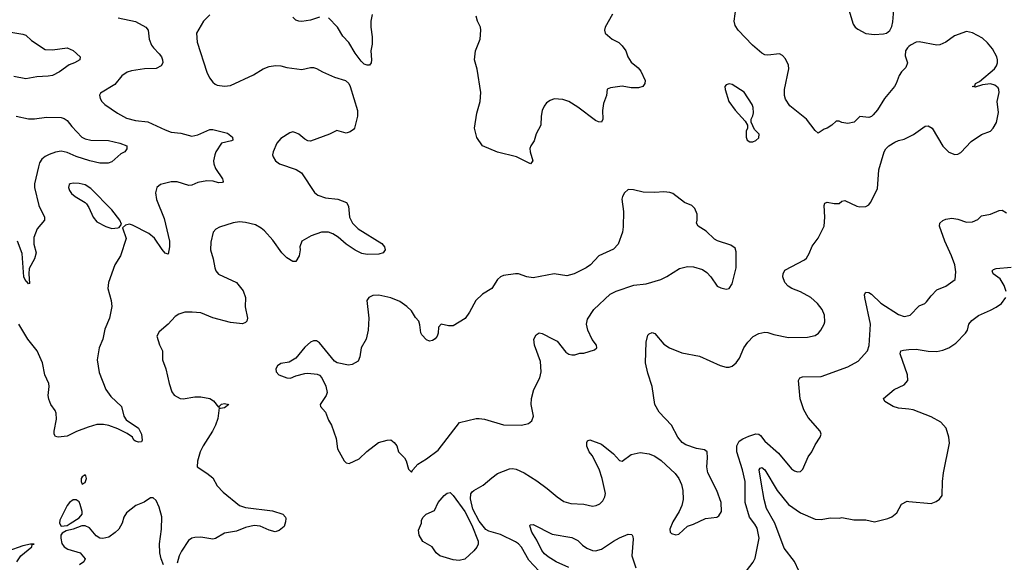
# Model space of a CAD drawing. Header units: inches. Extents: x 2134017 to 2292458, y 756222 to 916513.
# Tile 332 of 387: x 2234010 to 2240644, y 873007 to 876660. Entities that reach past the tile are written whole.
import ezdxf

# ---------------------------------------------------------------- set-up
doc = ezdxf.new("R2010")
doc.units = ezdxf.units.IN
doc.header["$MEASUREMENT"] = 0
doc.layers.add('C2837', color=7, linetype='Continuous')
doc.layers.add('C2847', color=7, linetype='Continuous')

msp = doc.modelspace()

# ---------------------------------------------------------------- linework, layer by layer
at = {"layer": 'C2837', "color": 5}
for points, elevation in [([(2239590.4, 876750), (2239624.9, 876630), (2239638.8, 876610), (2239656.1, 876596.1), (2239710, 876568), (2239770, 876560.4), (2239830, 876564.9), (2239849.4, 876570.6), (2239872, 876588), (2239885.1, 876614.9), (2239893, 876647), (2239911.8, 876890)], 360), ([(2240000, 876478.9), (2239991, 876470), (2239978.8, 876450), (2239976.9, 876416.9), (2239991.3, 876370), (2239981.4, 876338.6), (2239950, 876309), (2239934.9, 876285.1), (2239914.9, 876230), (2239903, 876210), (2239837.1, 876130), (2239790, 876053.2), (2239760.9, 876019.1), (2239750, 876009.2), (2239730, 876002.7), (2239670, 876008.7), (2239632, 875970), (2239590, 875962), (2239548.4, 875968.4), (2239530, 875978), (2239510, 875978), (2239482, 875950), (2239450, 875929), (2239430, 875924), (2239390, 875895.3), (2239370, 875914), (2239311.6, 875991.6), (2239199.5, 876079.5), (2239170, 876125.2), (2239163, 876150), (2239163, 876190), (2239192.4, 876330), (2239190, 876353.2), (2239170, 876396.2), (2239150, 876419.6), (2239130, 876429.6), (2239050, 876421), (2239030, 876423.9), (2239010, 876435.1), (2238948.2, 876488.2), (2238851.6, 876590), (2238830, 876621.2), (2238823.5, 876650), (2238838, 876750)], 360), ([(2234674, 876674), (2234790, 876649.1), (2234860.4, 876610), (2234876, 876590), (2234882.9, 876530), (2234898, 876490), (2234910.3, 876470), (2234950.3, 876430), (2234964.9, 876410), (2234972.4, 876390), (2234974.4, 876370), (2234963, 876350), (2234930, 876331.2), (2234850, 876328.8), (2234763.8, 876316.2), (2234733.7, 876306.3), (2234697.2, 876282.8), (2234650, 876224.5), (2234554.4, 876165.6), (2234547.5, 876152.5), (2234550.8, 876130), (2234562.8, 876110), (2234582.8, 876090), (2234667.7, 876030), (2234730, 875998.3), (2234790, 875982.2), (2234873.8, 875973.8), (2234990, 875918.5), (2235030, 875903.9), (2235095.5, 875895.5), (2235170, 875876.9), (2235210, 875885.2), (2235290, 875920.3), (2235310, 875921.3), (2235410, 875895.5), (2235444, 875870), (2235446, 875850), (2235436.1, 875843.9), (2235370, 875829.2), (2235330.4, 875770), (2235323.6, 875750), (2235316, 875710), (2235317.4, 875690), (2235330, 875659.1), (2235377.1, 875590), (2235381, 875570), (2235375.2, 875564.8), (2235350, 875561.6), (2235312.2, 875572.3), (2235270, 875575.6), (2235210, 875564.2), (2235170, 875545.8), (2235150, 875543.1), (2235070, 875568.7), (2235030.2, 875569.8), (2234958.8, 875550), (2234933, 875530), (2234925.1, 875494.9), (2234931.8, 875450), (2234982.5, 875322.5), (2235018.3, 875170), (2235019.5, 875130), (2235010, 875082), (2234990, 875089.4), (2234970, 875112), (2234918, 875190), (2234879.8, 875219.8), (2234770, 875277), (2234750, 875282.7), (2234722.8, 875277.2), (2234702, 875258), (2234727.5, 875187.5), (2234688.8, 875070), (2234650.3, 875010), (2234607, 874890), (2234604.2, 874850), (2234626.4, 874770), (2234630.4, 874730), (2234614.6, 874650), (2234584, 874576), (2234570.2, 874510), (2234545.8, 874450), (2234532.6, 874370), (2234545.5, 874285.5), (2234590.3, 874170), (2234623.4, 874123.4), (2234696.5, 874056.5), (2234710.4, 873990), (2234726.4, 873966.4), (2234810.8, 873910), (2234830.4, 873870.4), (2234835.5, 873830), (2234830, 873819), (2234810, 873816), (2234790, 873822.7), (2234779, 873830), (2234769, 873850), (2234733.4, 873873.4), (2234670, 873904.5), (2234610, 873927.6), (2234575.3, 873935.3), (2234530, 873933.6), (2234470, 873916.9), (2234391.4, 873888.6), (2234330, 873855.1), (2234269.5, 873849.5), (2234250, 873853.2), (2234242.4, 873870), (2234241.7, 873890), (2234256.8, 873970), (2234255.3, 874010), (2234248, 874030), (2234218.4, 874070), (2234205.1, 874105.1), (2234202.4, 874130), (2234208.2, 874190), (2234205.1, 874210), (2234178.5, 874270), (2234162.4, 874350), (2234126.6, 874430), (2234064.1, 874510), (2234003.9, 874610)], 340), ([(2235290, 876693.3), (2235247.7, 876650), (2235202, 876570), (2235204.9, 876510), (2235270, 876306.8), (2235289.1, 876269.1), (2235310, 876240.7), (2235326, 876226), (2235340.3, 876220.3), (2235390, 876214), (2235430, 876217.6), (2235585.2, 876290), (2235650, 876330.4), (2235690, 876344.4), (2235732.5, 876352.5), (2235770, 876350.4), (2235810, 876338.7), (2235910, 876324.6), (2235970, 876338), (2235990, 876338), (2236010, 876332), (2236048.9, 876308.9), (2236130, 876272.7), (2236204.7, 876250), (2236227.3, 876230), (2236237.1, 876210), (2236286, 876050), (2236286.8, 876010), (2236266, 875930), (2236258.5, 875921.5), (2236235.2, 875904.8), (2236210, 875897.2), (2236145.8, 875914.2), (2236098, 875890), (2235970, 875842), (2235950, 875845.1), (2235930, 875856.2), (2235890, 875889.5), (2235870, 875899.5), (2235850, 875904.5), (2235830, 875898.4), (2235770, 875859.6), (2235743.1, 875830), (2235717, 875770), (2235713.7, 875750), (2235716.5, 875736.5), (2235733, 875710), (2235760.7, 875690), (2235871.6, 875651.6), (2235908.8, 875628.8), (2235997, 875497), (2236018.7, 875478.7), (2236070, 875461.6), (2236152.4, 875452.4), (2236210.6, 875430.6), (2236224.9, 875404.9), (2236232.7, 875330), (2236252.4, 875290), (2236291.3, 875251.3), (2236450, 875154), (2236466.8, 875130), (2236471, 875110), (2236458, 875090), (2236430, 875082), (2236350, 875079.7), (2236313.8, 875086.2), (2236270, 875108.4), (2236208.4, 875148.4), (2236155.4, 875195.4), (2236118.5, 875218.5), (2236090, 875228.8), (2236042, 875230), (2235973.9, 875206.1), (2235910.8, 875170), (2235898, 875130), (2235900.5, 875110), (2235892.2, 875070), (2235870, 875032.7), (2235850, 875031.6), (2235810, 875056.3), (2235775.4, 875090), (2235716, 875176), (2235659, 875239), (2235637, 875257), (2235598.4, 875278.4), (2235530, 875294.8), (2235490, 875298.7), (2235448.3, 875291.7), (2235355.6, 875264.4), (2235330.7, 875250), (2235313.4, 875230), (2235296.7, 875163.3), (2235296, 875110), (2235314.3, 875050), (2235324, 874990), (2235331.8, 874970), (2235350, 874947), (2235470.7, 874890), (2235514.9, 874834.9), (2235531.6, 874790), (2235527.8, 874727.7), (2235544.4, 874650), (2235539.3, 874630), (2235530, 874620.7), (2235510, 874611.8), (2235430, 874621.3), (2235310, 874653), (2235230, 874685.7), (2235172.2, 874692.2), (2235122, 874690), (2235081.7, 874678.3), (2235057.3, 874662.7), (2235010.7, 874610), (2234950, 874559.3), (2234934, 874530), (2234950.5, 874470.5), (2234972.7, 874430), (2234972.7, 874370), (2234994, 874310), (2235016.5, 874210), (2235035.1, 874155.1), (2235050, 874133), (2235090, 874110.4), (2235110, 874106.7), (2235190, 874121.1), (2235230, 874121.1), (2235290, 874110.4), (2235314.7, 874094.7), (2235350, 874052), (2235369.5, 874070.5), (2235390, 874075.5), (2235418, 874070), (2235390, 874046.6), (2235363.1, 874043.1), (2235352.7, 874047.3), (2235344.4, 873975.6), (2235329, 873931), (2235308.7, 873890), (2235245.3, 873790), (2235226.7, 873750), (2235207.3, 873687.3), (2235206, 873650), (2235270, 873608), (2235310, 873575.5), (2235341.1, 873521.1), (2235379.5, 873479.5), (2235490.8, 873390), (2235530, 873376.4), (2235712.5, 873352.5), (2235782.8, 873330), (2235800.7, 873310), (2235802, 873302), (2235801.1, 873278.9), (2235792.4, 873247.6), (2235758.5, 873221.5), (2235730, 873212.7), (2235690, 873224.2), (2235630.9, 873250.9), (2235590, 873253.7), (2235530, 873241.7), (2235470, 873216.4), (2235390, 873202.4), (2235330, 873167.6), (2235310, 873161.6), (2235230, 873175.1), (2235190, 873174.8), (2235170, 873169.8), (2235147.1, 873152.9), (2235098.9, 873081.1), (2235084.2, 873050), (2235070, 873001.2)], 360), ([(2236030, 876676.9), (2235970, 876657.4), (2235910, 876648), (2235890, 876649.7), (2235870, 876658.4), (2235850, 876678)], 360), ([(2236384.5, 876695.5), (2236376.3, 876650), (2236374.9, 876610), (2236385.1, 876545.1), (2236384.4, 876495.6), (2236375.5, 876450), (2236380.7, 876390), (2236378.8, 876370), (2236366, 876354), (2236350, 876353.2), (2236330, 876361.2), (2236310, 876381.2), (2236270, 876435.1), (2236226.2, 876506.2), (2236186, 876550), (2236151.2, 876610), (2236090, 876672)], 360), ([(2238003.4, 876696.6), (2237954, 876610), (2237950.8, 876590), (2237954.8, 876570), (2238000.7, 876530), (2238046.4, 876506.4), (2238070, 876484.9), (2238094.4, 876450), (2238107.7, 876410), (2238130, 876374.8), (2238175.9, 876335.9), (2238194.1, 876314.1), (2238224.4, 876250), (2238222.4, 876230), (2238208.7, 876211.3), (2238178.3, 876201.7), (2238130, 876202), (2238070, 876211.8), (2237990, 876202.7), (2237967.3, 876192.7), (2237963, 876150), (2237943.4, 876096.6), (2237937.1, 876050), (2237939.1, 875990), (2237930.4, 875969.7), (2237910, 875972.7), (2237890, 875982.7), (2237771, 876071), (2237709.2, 876110), (2237670, 876123.6), (2237610, 876126.6), (2237582.8, 876117.2), (2237559.9, 876100.1), (2237542.3, 876077.7), (2237530.5, 876050), (2237523, 876010), (2237520.5, 875950), (2237488.5, 875891.5), (2237475.4, 875844.6), (2237453.4, 875810), (2237447.9, 875792.1), (2237448, 875770), (2237466.8, 875710), (2237451.3, 875690), (2237357.4, 875737.4), (2237228.1, 875768.1), (2237129, 875810), (2237090, 875868), (2237075.1, 875930), (2237089.6, 876030), (2237111.8, 876110), (2237116, 876170), (2237092, 876328), (2237074.7, 876390), (2237080.4, 876450), (2237112.1, 876530), (2237117.7, 876590), (2237114, 876610), (2237094, 876650), (2237084.9, 876684.9)], 360), ([(2233950, 876576.2), (2234030, 876563.5), (2234050, 876556.1), (2234090, 876520.3), (2234180.6, 876460.6), (2234230, 876458.6), (2234330, 876471.6), (2234370, 876453.4), (2234418, 876410), (2234414, 876390), (2234379.1, 876370), (2234343, 876357), (2234277, 876310), (2234230, 876285.3), (2234200.7, 876279.3), (2234125, 876275), (2234050, 876261.8), (2233970, 876277.3)], 320), ([(2233986.8, 876010), (2234070, 875992.2), (2234110, 875992.8), (2234190, 876004.3), (2234290, 876001.3), (2234310, 875996.1), (2234330, 875981.3), (2234361.4, 875941.4), (2234429, 875870), (2234450, 875858.2), (2234490, 875850.2), (2234606.9, 875846.9), (2234684.7, 875830), (2234731, 875810), (2234731, 875790), (2234718, 875770), (2234690, 875758), (2234630, 875703.7), (2234606.4, 875693.6), (2234550, 875693.7), (2234481.2, 875710), (2234390, 875739.6), (2234330, 875766.1), (2234290, 875775.6), (2234250, 875768.5), (2234207.6, 875752.4), (2234180.5, 875739.5), (2234158.4, 875721.6), (2234143.7, 875696.3), (2234135.2, 875670), (2234110, 875555.3), (2234109, 875530), (2234138.8, 875410), (2234176.5, 875330), (2234177, 875310), (2234127.2, 875252.8), (2234105.9, 875194.1), (2234103.8, 875150), (2234120.1, 875090), (2234110.1, 875050), (2234073.8, 874986.2), (2234071.1, 874950), (2234074.8, 874885.2), (2234070, 874882), (2234057.6, 874897.6), (2234050, 874899.5), (2234037.4, 874930), (2234025.6, 875085.6), (2233994.3, 875170)], 320), ([(2237507.6, 872950), (2237440.2, 873020.2), (2237390, 873108.5), (2237370, 873130.8), (2237350, 873143.8), (2237250, 873194.6), (2237170, 873215.6), (2237150, 873228.4), (2237104.5, 873284.5), (2237063.8, 873363.8), (2237046.1, 873433.9), (2237050, 873466.8), (2237058.8, 873481.2), (2237068.9, 873491.1), (2237133, 873527), (2237190, 873576.5), (2237230, 873604.5), (2237310, 873636.1), (2237330, 873638.6), (2237354, 873634), (2237408.6, 873608.6), (2237494.5, 873554.5), (2237564.7, 873504.7), (2237630, 873447), (2237676.1, 873416.1), (2237722.6, 873402.6), (2237810, 873398.3), (2237870, 873385.7), (2237894, 873390), (2237918.5, 873401.5), (2237938.8, 873421.2), (2237953.3, 873446.7), (2237957.2, 873470), (2237935.3, 873570), (2237913, 873633), (2237866.6, 873726.6), (2237846.6, 873750), (2237830, 873788), (2237830, 873814), (2237835.3, 873824.7), (2237850, 873831), (2237930, 873802.8), (2238010, 873738), (2238050, 873693.4), (2238070, 873687.3), (2238130, 873733.7), (2238190, 873746.4), (2238250, 873737.1), (2238290, 873720.4), (2238332.8, 873692.8), (2238425.8, 873605.8), (2238451.7, 873571.7), (2238468.8, 873530), (2238477.4, 873490), (2238479.5, 873430), (2238470.3, 873389.7), (2238452.2, 873347.8), (2238410, 873279), (2238390.8, 873230), (2238391.3, 873210), (2238400.7, 873200.7), (2238430, 873191), (2238450, 873196), (2238509.4, 873250.6), (2238550, 873264), (2238630, 873300.7), (2238706, 873310), (2238721.2, 873318.8), (2238737.2, 873350), (2238736.2, 873410), (2238707.3, 873490), (2238645.6, 873610), (2238638.7, 873650), (2238644.5, 873710), (2238642.7, 873750), (2238624.8, 873764.8), (2238570, 873773.6), (2238497.2, 873797.3), (2238473.2, 873813.2), (2238443, 873850), (2238400.5, 873930), (2238318.8, 874018.8), (2238289, 874069), (2238271.9, 874190), (2238241.4, 874281.4), (2238227, 874350), (2238229.8, 874490), (2238242.8, 874537.2), (2238250, 874546), (2238270, 874555.3), (2238290, 874546.4), (2238350, 874475.5), (2238387.3, 874450), (2238470, 874418), (2238590, 874394.4), (2238730, 874331.8), (2238770, 874321.3), (2238790, 874321.6), (2238810, 874328), (2238836, 874350), (2238859.7, 874380.3), (2238888, 874450), (2238916.3, 874490), (2238952.2, 874527.8), (2238990, 874547.9), (2239030, 874555.6), (2239050, 874554.3), (2239090, 874540.9), (2239190, 874519.6), (2239316.9, 874523.1), (2239370, 874534.9), (2239391, 874549), (2239407, 874570), (2239429.4, 874610), (2239433.8, 874626.2), (2239431.8, 874670), (2239415.6, 874710), (2239385.6, 874750), (2239339.6, 874790), (2239270, 874828.5), (2239212.3, 874850), (2239186.5, 874866.5), (2239165.1, 874890), (2239151.3, 874930), (2239153, 874950), (2239165.7, 874974.3), (2239296.8, 875043.2), (2239310, 875054.9), (2239330, 875085.5), (2239350, 875136.3), (2239389.5, 875190), (2239429.5, 875270), (2239435.6, 875330), (2239429.6, 875410.4), (2239435.5, 875424.5), (2239450, 875432.7), (2239498, 875422), (2239530, 875422.8), (2239550, 875438), (2239570, 875442), (2239650, 875405.5), (2239670, 875400.5), (2239710, 875402.8), (2239730, 875414.8), (2239742.7, 875430), (2239790, 875522), (2239799.3, 875650), (2239835.1, 875770), (2239846, 875790), (2239865.2, 875810), (2239905.3, 875834.7), (2239930, 875846), (2239970, 875855.8), (2240000, 875870.7)], 360), ([(2238906, 872950), (2238952.2, 873007.8), (2238966, 873034), (2238992.2, 873170), (2238977.6, 873237.6), (2238963.4, 873263.4), (2238927.1, 873310), (2238897.5, 873410), (2238897.1, 873550), (2238880.7, 873630), (2238842.2, 873750), (2238840.8, 873790), (2238849.7, 873810), (2238858.3, 873821.7), (2238882, 873838), (2238923.2, 873856.8), (2238970, 873871.3), (2238990, 873870.2), (2239001.5, 873861.5), (2239030, 873823.6), (2239122.1, 873742.1), (2239210, 873637), (2239230, 873622.6), (2239250, 873615.8), (2239270, 873618), (2239285.6, 873634.4), (2239322.2, 873717.8), (2239346.6, 873750), (2239370, 873798), (2239402.7, 873850), (2239409.3, 873870), (2239402.7, 873890), (2239322.5, 873982.5), (2239293.9, 874033.9), (2239267.3, 874107.3), (2239256.9, 874230), (2239267, 874250), (2239283.3, 874256.7), (2239410, 874258.5), (2239590, 874322), (2239658.4, 874361.6), (2239721.6, 874430), (2239732.4, 874467.6), (2239742.9, 874610), (2239703.5, 874790), (2239702.4, 874810), (2239710, 874826.8), (2239730, 874824.4), (2239750, 874811.6), (2239812.7, 874752.7), (2239930, 874676.5), (2239970, 874661.3), (2240000, 874668.9)], 340), ([(2240000, 874037), (2239930, 874045.4), (2239895, 874055.1), (2239839, 874090), (2239829, 874110), (2239902.7, 874170), (2239970, 874201.3), (2239992.8, 874230), (2239990.9, 874270), (2239943, 874410), (2239947, 874430), (2239964.1, 874435.9), (2240000, 874438.8)], 320), ([(2239259.8, 872950), (2239230, 873011.2), (2239160.9, 873100.9), (2239096.9, 873270), (2239042, 873370), (2239026.5, 873430), (2239005.8, 873545.8), (2238993, 873630), (2238999.6, 873640.4), (2239010, 873645.7), (2239030, 873630.2), (2239112.9, 873490), (2239190, 873396.9), (2239270, 873339.7), (2239370, 873296.5), (2239410, 873294.4), (2239470, 873306.7), (2239530, 873304.4), (2239550, 873308.2), (2239630, 873292), (2239710, 873293.7), (2239770, 873279.3), (2239858.4, 873301.6), (2239886, 873314), (2239919.3, 873340.7), (2239950, 873398), (2239990, 873418), (2240000, 873417.1)], 320), ([(2234979.3, 872990), (2234962.7, 873030), (2234953.2, 873070), (2234951.8, 873131.8), (2234964.2, 873230), (2234966.6, 873313.4), (2234950, 873377.2), (2234930, 873423.7), (2234910, 873441.6), (2234890, 873441.6), (2234847.2, 873412.8), (2234791.8, 873388.2), (2234730, 873339), (2234710.7, 873310), (2234699.1, 873270), (2234678, 873230), (2234653.3, 873206.7), (2234610, 873177), (2234570, 873166.6), (2234549.5, 873169.5), (2234525.4, 873185.4), (2234479.1, 873239.1), (2234450, 873253.3), (2234428.6, 873251.4), (2234371, 873230), (2234321.7, 873218.3), (2234296.7, 873203.3), (2234286.8, 873190), (2234286, 873170), (2234294.4, 873134.4), (2234310, 873110.6), (2234334.9, 873094.9), (2234418, 873070), (2234451.3, 873030), (2234442, 873010), (2234412, 872990)], 360), ([(2237710, 872970.8), (2237623.6, 873010), (2237570, 873042.8), (2237544.6, 873064.6), (2237527.4, 873087.4), (2237494.8, 873154.8), (2237460.3, 873210), (2237447.7, 873252.3), (2237450, 873258), (2237470, 873261.3), (2237596.7, 873196.7), (2237730, 873174.3), (2237770, 873153.1), (2237801.7, 873121.7), (2237830, 873102.4), (2237870, 873086.9), (2237890, 873084.9), (2237930, 873094.9), (2238010, 873150.2), (2238050, 873171.9), (2238110, 873195.2), (2238133.8, 873193.8), (2238141.1, 873181.1), (2238143.2, 873163.2), (2238133.4, 873050), (2238160.9, 872970)], 340), ([(2233989.6, 873010), (2234018, 873050), (2234091.5, 873110), (2234092.7, 873127.3), (2234106, 873130), (2234082, 873130), (2234030, 873117.3), (2233930, 873081.1)], 360)]:
    msp.add_lwpolyline(points, dxfattribs=dict(at, elevation=elevation))
for points, elevation in [([(2238790, 876228.7), (2238770, 876222), (2238761, 876210), (2238762.8, 876190), (2238787.7, 876110), (2238830, 876051), (2238896.9, 875976.9), (2238914, 875950), (2238914, 875930), (2238904.7, 875910), (2238904.7, 875870), (2238912, 875850), (2238930, 875838), (2238950, 875838), (2238970, 875846), (2238990, 875864.7), (2238992, 875890), (2238961.2, 875921.2), (2238938, 875970), (2238938, 875990), (2238950, 876014), (2238952.9, 876032.9), (2238952.7, 876070), (2238945.2, 876090), (2238891.5, 876171.5), (2238810, 876224)], 380), ([(2234370, 875559.5), (2234350, 875556), (2234344, 875550), (2234339.1, 875530), (2234344.9, 875510), (2234359.1, 875490), (2234382.8, 875470), (2234450.4, 875430.3), (2234459.9, 875419.9), (2234476.1, 875396.1), (2234505.5, 875330), (2234530, 875299.1), (2234590, 875267.7), (2234630, 875254), (2234670, 875258), (2234679, 875261), (2234696.4, 875283.6), (2234684, 875310), (2234630, 875381.2), (2234490, 875524.5), (2234450, 875547.6), (2234410, 875556.9)], 340), ([(2238110, 875517.2), (2238084.5, 875495.5), (2238070.8, 875470), (2238067.1, 875452.9), (2238078, 875370), (2238075.2, 875264.8), (2238070.7, 875230), (2238042, 875150), (2238010, 875115.1), (2237911.3, 875070), (2237854.8, 875010), (2237826, 874990), (2237744.7, 874950), (2237696.5, 874936.5), (2237610, 874949.4), (2237470, 874921.2), (2237426, 874930), (2237370, 874949), (2237350, 874949), (2237270, 874937.2), (2237250, 874929.2), (2237228.6, 874911.4), (2237190.3, 874849.8), (2237128.2, 874811.8), (2237082, 874770), (2237041.3, 874690), (2237011.6, 874648.4), (2236930, 874599.2), (2236898.2, 874598.2), (2236850, 874609.6), (2236830.4, 874590), (2236828.7, 874550), (2236822.4, 874530), (2236810, 874512.3), (2236790, 874500.7), (2236770, 874496), (2236750, 874504), (2236718.6, 874538.6), (2236711.4, 874551.4), (2236706, 874606), (2236698, 874630), (2236676.2, 874656.2), (2236650, 874699.3), (2236617.2, 874730), (2236570, 874762), (2236510, 874787), (2236430, 874806.6), (2236390, 874803.7), (2236361, 874790), (2236348, 874770), (2236361.6, 874650), (2236357.1, 874570), (2236343, 874510), (2236310.5, 874450), (2236300.7, 874390), (2236290, 874362), (2236250, 874338), (2236225.4, 874334.6), (2236148, 874350), (2236130, 874362), (2236030, 874484), (2236010, 874497.2), (2235990, 874497.2), (2235970, 874489), (2235930, 874456), (2235870, 874381.2), (2235825.8, 874354.2), (2235770, 874345.2), (2235746, 874330), (2235734.8, 874310), (2235737.3, 874290), (2235756, 874270), (2235810, 874248.4), (2235833.4, 874246.6), (2235870, 874262), (2235930, 874279.1), (2235950, 874280.5), (2236014, 874274), (2236030, 874266), (2236046, 874250), (2236072.2, 874192.2), (2236080.7, 874150), (2236074.8, 874130), (2236034.8, 874070), (2236036, 874056), (2236070, 874018), (2236090, 873964.7), (2236110.8, 873930), (2236141.4, 873841.4), (2236151, 873770), (2236196, 873690), (2236210, 873676), (2236230, 873671), (2236295.9, 873704.1), (2236347.7, 873752.3), (2236426.8, 873813.2), (2236486, 873830), (2236510, 873831), (2236533.7, 873813.7), (2236550.5, 873790.5), (2236562.8, 873750), (2236602.8, 873710), (2236614, 873690), (2236630, 873634), (2236650, 873614), (2236658, 873630), (2236691.8, 873668.2), (2236750, 873703.1), (2236830, 873761.6), (2236972.1, 873947.9), (2237085.1, 873974.9), (2237104.8, 873975.2), (2237142, 873970), (2237270, 873932.4), (2237390, 873929.1), (2237438.5, 873941.5), (2237461, 873959), (2237471, 873990), (2237455.5, 874070), (2237458.5, 874110), (2237474.6, 874170), (2237514.4, 874250), (2237523.5, 874290), (2237518, 874358), (2237479.3, 874470), (2237474, 874510), (2237490, 874538), (2237510, 874551), (2237530, 874546.8), (2237604.7, 874510), (2237630, 874494.8), (2237690, 874421), (2237710, 874407.3), (2237730, 874402.8), (2237750, 874404.7), (2237784.7, 874415.3), (2237810, 874416), (2237883.1, 874436.9), (2237898, 874450), (2237895.3, 874470), (2237866.8, 874506.8), (2237838, 874570), (2237829.4, 874610), (2237835.5, 874644.5), (2237877.2, 874710), (2237987.5, 874812.5), (2238027.7, 874832.3), (2238147.9, 874872.1), (2238230, 874882.4), (2238330, 874910.4), (2238370, 874930.4), (2238455.6, 874984.4), (2238510, 874999.3), (2238550, 874996.3), (2238610, 874977.3), (2238638.4, 874958.4), (2238666.8, 874930), (2238710, 874866), (2238734.4, 874854.4), (2238770, 874846), (2238789.1, 874850.9), (2238810, 874882), (2238836.2, 874990), (2238837, 875097), (2238830, 875122), (2238802, 875142), (2238711.9, 875171.9), (2238690, 875183.7), (2238635.6, 875235.6), (2238582, 875270), (2238569.3, 875289.3), (2238574, 875310), (2238573.2, 875350), (2238559, 875390), (2238539, 875410), (2238490, 875429.6), (2238410, 875489.6), (2238390, 875496.9), (2238350, 875501.6), (2238290, 875497), (2238210, 875499.5), (2238144.5, 875515.5)], 380), ([(2234450, 873595.3), (2234430, 873582), (2234424, 873570), (2234422.8, 873550), (2234430, 873532), (2234450, 873544.7), (2234459, 873570), (2234455.3, 873590)], 360), ([(2236970, 873019.1), (2236930, 873022.6), (2236841.2, 873050), (2236815.3, 873070), (2236788.7, 873110), (2236726.2, 873146.2), (2236700.9, 873190), (2236697.2, 873222.8), (2236717.2, 873270), (2236717.2, 873290), (2236729, 873310), (2236749, 873330), (2236803.7, 873356.3), (2236829.6, 873410), (2236870, 873457), (2236890, 873473.4), (2236910, 873476.5), (2236930, 873457), (2237008.3, 873350), (2237056.5, 873256.5), (2237099.8, 873150), (2237098.5, 873130), (2237090, 873109.8), (2237070, 873084.1), (2237010, 873028.2)], 360), ([(2234370, 873427), (2234346, 873410), (2234330, 873389.3), (2234279.3, 873290), (2234278, 873270), (2234290, 873250.8), (2234330, 873255.5), (2234350, 873267.7), (2234410, 873305.5), (2234429.6, 873330), (2234431.6, 873350), (2234417.1, 873397.1), (2234410, 873413.2), (2234390, 873426.6)], 360)]:
    msp.add_lwpolyline(points, close=True, dxfattribs=dict(at, elevation=elevation))
at = {"layer": 'C2847', "color": 5}
for points, elevation in [([(2240000, 875870.7), (2240032.9, 875887.1), (2240110, 875943.8), (2240130, 875945.5), (2240158.8, 875930), (2240230, 875808), (2240270, 875768.2), (2240310, 875752.4), (2240330, 875754.9), (2240350, 875765.5), (2240420.4, 875839.6), (2240490, 875888.4), (2240550, 875910.6), (2240569.7, 875930.3), (2240591.3, 875968.7), (2240604.4, 876035.6), (2240596.4, 876110), (2240608.8, 876170), (2240607.9, 876190), (2240601.9, 876201.9), (2240580.6, 876220.6), (2240550, 876229.3), (2240497.7, 876222.3), (2240446.4, 876206.4), (2240428.2, 876210), (2240444.7, 876215.2), (2240449.8, 876230), (2240476.3, 876243.7), (2240577.5, 876330), (2240591.9, 876350), (2240598.6, 876370), (2240598.8, 876390), (2240592.8, 876410), (2240563.8, 876463.8), (2240530, 876505.1), (2240496.5, 876536.5), (2240430, 876572.6), (2240390, 876580.5), (2240309.2, 876550.8), (2240250, 876509.7), (2240210, 876491.2), (2240189.7, 876489.7), (2240070, 876512), (2240050, 876509.2), (2240011.3, 876490), (2240000, 876478.9)], 360), ([(2240000, 874668.9), (2240008.9, 874671.1), (2240070, 874733.4), (2240109.3, 874750), (2240120.1, 874759.9), (2240150, 874802), (2240190, 874840.7), (2240250, 874866.4), (2240313.6, 874910), (2240318.3, 874961.7), (2240309.7, 875010), (2240288.3, 875070), (2240242, 875170), (2240207.8, 875270), (2240209.6, 875290), (2240230, 875307.7), (2240250, 875318), (2240290, 875323), (2240330, 875316.3), (2240390, 875297.6), (2240430, 875298.4), (2240464.4, 875315.6), (2240490, 875340.5), (2240550, 875351.8), (2240610, 875376.4), (2240630, 875377.1), (2240659, 875359)], 340), ([(2240656.2, 874830), (2240642.5, 874870), (2240616, 874916), (2240569.8, 874950), (2240563, 874970), (2240570, 874978.4), (2240590, 874984.9), (2240690, 874995.2)], 320), ([(2240000, 874438.8), (2240050, 874442.8), (2240130, 874428.2), (2240190, 874426.7), (2240230, 874434.3), (2240269.8, 874450.2), (2240318.2, 874481.8), (2240383, 874550), (2240395.1, 874570), (2240404.7, 874610), (2240424.7, 874635.3), (2240470, 874668.8), (2240550, 874703.6), (2240590, 874724.9), (2240624.2, 874750), (2240654.7, 874790)], 320), ([(2240000, 873417.1), (2240150, 873403), (2240184.8, 873415.2), (2240207.2, 873432.8), (2240224.1, 873455.9), (2240226.6, 873550), (2240233.7, 873610), (2240274.5, 873810), (2240271.1, 873850), (2240252.4, 873910), (2240215.1, 873950), (2240150, 873987.4), (2240030, 874033.5), (2240000, 874037)], 320)]:
    msp.add_lwpolyline(points, dxfattribs=dict(at, elevation=elevation))

doc.saveas('drawing.dxf')
